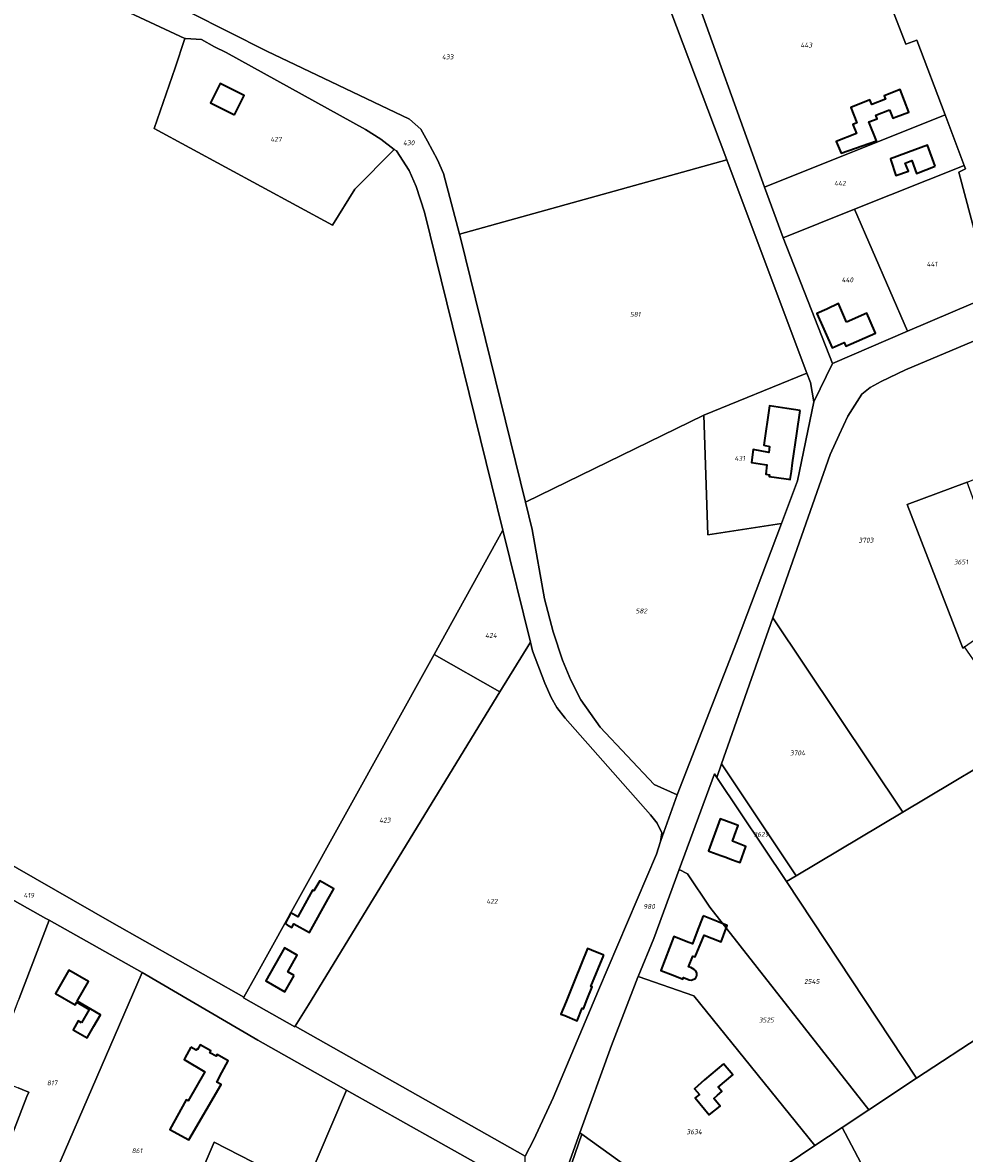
# Model space of a CAD drawing. Extents: x 177930 to 190767, y 381068 to 392034.
# Tile 262 of 318: x 183328 to 183679, y 387355 to 387777. Entities that reach past the tile are written whole.
import ezdxf
from ezdxf.enums import TextEntityAlignment as Align

# ---------------------------------------------------------------- set-up
doc = ezdxf.new("R2010")
doc.units = 0
for name, color, linetype, lineweight in [('B-XX-KG-GRENS_PERCEEL-GV', 150, 'Continuous', 25), ('B-XX-KG-GRENS_PERCEEL-S', 150, 'Continuous', 25), ('B-XX-OG-BEBOUWING-G', 7, 'Continuous', 35)]:
    doc.layers.add(name, color=color, linetype=linetype, lineweight=lineweight)
doc.styles.add('NLCS-ISO', font='NLCS-ISO.ttf', dxfattribs={"height": 1.8})

# ---------------------------------------------------------------- blocks, each defined once
blk = doc.blocks.new('SKG-PERCEELNUMMER-SO')
at = {"layer": 'DefPoints'}
blk.add_point((0, 0), dxfattribs=at)
at = {"style": 'NLCS-ISO', "oblique": 10, "flags": 1}
blk.add_attdef('GEMEENTECODE', text='', height=1.8, dxfattribs=at).set_placement((-0.5, 2.55), align=Align.MIDDLE_RIGHT)
at = {"style": 'NLCS-ISO', "oblique": 10}
blk.add_attdef('PERCEELNUMMER', text='', height=1.8, dxfattribs=at).set_placement((0, 0), align=Align.MIDDLE_CENTER)
at = {"style": 'NLCS-ISO', "oblique": 10, "flags": 1}
blk.add_attdef('SECTIE', text='', height=1.8, dxfattribs=at).set_placement((0.5, 2.5), align=Align.MIDDLE_LEFT)

msp = doc.modelspace()

# ---------------------------------------------------------------- linework, layer by layer
at = {"layer": 'B-XX-KG-GRENS_PERCEEL-GV'}
for points in [[(183423.031, 387828.18), (183422.479, 387828.31), (183390.872, 387780.364), (183419.422, 387765.914), (183472.598, 387740.555), (183476.721, 387736.862), (183479.214, 387732.356), (183482.945, 387725.421), (183485.186, 387720.286), (183491.219, 387697.74), (183590.779, 387725.416), (183562.882, 387799.593), (183550.271, 387834.935), (183543.908, 387851.805), (183453.392, 387820.811)], [(183576.424, 387794.349), (183604.9, 387715.249), (183672.178, 387742.16), (183661.638, 387770.051), (183657.551, 387768.561), (183638.275, 387818.271)], [(183466.809, 387729.33), (183461.882, 387733.095), (183456.217, 387736.792), (183404.256, 387765.39), (183399.926, 387767.602), (183395.035, 387770.322), (183389.078, 387770.628), (183388.89, 387770.643), (183385.259, 387759.684), (183377.39, 387737.094), (183443.811, 387701.054), (183452.167, 387714.553)], [(183672.178, 387742.16), (183604.9, 387715.249), (183611.862, 387696.402), (183638.455, 387707.022), (183679.293, 387723.333)], [(183582.216, 387630.23), (183620.67, 387645.919), (183620.065, 387647.548), (183590.779, 387725.416), (183491.219, 387697.74), (183491.588, 387696.361), (183515.767, 387597.923)], [(183691.076, 387675.614), (183684.101, 387695.194), (183677.248, 387720.829), (183679.766, 387722.082), (183679.293, 387723.333), (183638.455, 387707.022), (183658.144, 387661.536)], [(183611.862, 387696.402), (183630.164, 387649.53), (183658.144, 387661.536), (183638.455, 387707.022)], [(183715.756, 387632.332), (183701.973, 387652.971), (183696.894, 387663.807), (183657.393, 387647.146), (183648.325, 387642.897), (183644.174, 387640.572), (183641.187, 387638.057), (183635.855, 387629.921), (183632.619, 387623.017), (183629.376, 387615.645), (183607.968, 387554.775), (183656.392, 387482.379), (183702.981, 387510.169), (183691.849, 387526.121), (183684.755, 387536.289), (183679.396, 387543.968), (183678.758, 387543.52), (183658.053, 387597.015), (183680.437, 387605.368), (183720.193, 387620.68)], [(183620.67, 387645.919), (183582.216, 387630.23), (183583.762, 387585.637), (183611.184, 387589.915), (183617.118, 387605.846), (183623.289, 387635.254), (183621.973, 387642.412)], [(183582.216, 387630.23), (183515.767, 387597.923), (183518.287, 387587.666), (183522.879, 387561.907), (183526.078, 387549.533), (183529.551, 387538.974), (183532.732, 387531.48), (183536.362, 387524.25), (183543.66, 387514.062), (183563.753, 387492.601), (183572.31, 387488.836), (183594.422, 387545.519), (183611.184, 387589.915), (183583.762, 387585.637)], [(183686.266, 387589.316), (183680.437, 387605.368), (183658.053, 387597.015), (183678.758, 387543.52), (183679.396, 387543.968), (183698.332, 387557.263), (183690.83, 387577.194)], [(183506.25, 387527.136), (183517.615, 387545.692), (183507.394, 387587.43), (183481.7, 387541.139)], [(183616.596, 387458.642), (183656.392, 387482.379), (183607.968, 387554.775), (183588.814, 387500.311)], [(183506.25, 387527.136), (183434.866, 387410.582), (183429.974, 387402.604), (183515.684, 387354.221), (183518.95, 387360.417), (183526.111, 387375.933), (183543.045, 387415.995), (183564.568, 387466.658), (183566.123, 387471.41), (183566.536, 387474.669), (183564.85, 387478.228), (183562.335, 387481.346), (183530.54, 387517.329), (183527.416, 387521.329), (183525.347, 387525.138), (183522.969, 387530.414), (183518.4, 387542.502), (183517.615, 387545.692)], [(183410.827, 387413.455), (183410.672, 387413.175), (183429.812, 387402.34), (183429.974, 387402.604), (183434.866, 387410.582), (183506.25, 387527.136), (183481.7, 387541.139), (183415.388, 387421.672)], [(183661.499, 387383.203), (183687.67, 387400.324), (183689.268, 387397.653), (183727.431, 387419.784), (183728.614, 387417.331), (183737.22, 387424.109), (183740.675, 387429.066), (183750.546, 387443.228), (183745.889, 387449.731), (183733.649, 387466.819), (183726.284, 387477.103), (183711.444, 387498.161), (183708.147, 387502.839), (183702.981, 387510.169), (183656.392, 387482.379), (183616.596, 387458.642), (183613.059, 387456.532)], [(183613.059, 387456.532), (183616.596, 387458.642), (183588.814, 387500.311), (183587.045, 387495.282)], [(183587.045, 387495.282), (183586.21, 387496.576), (183573.08, 387461.02), (183576.203, 387459.321), (183584.441, 387446.895), (183643.683, 387371.389), (183661.499, 387383.203), (183613.059, 387456.532)], [(183623.669, 387358.119), (183633.849, 387364.869), (183643.683, 387371.389), (183584.441, 387446.895), (183576.203, 387459.321), (183573.08, 387461.02), (183563.572, 387435.272), (183557.717, 387421.114), (183578.466, 387413.909)], [(183327.063, 387412.939), (183326.607, 387411.748), (183315.923, 387383.829), (183319.778, 387382.297), (183326.708, 387379.587), (183329.732, 387378.436), (183330.684, 387378.066), (183330.001, 387376.365), (183310.3, 387325.575), (183306.11, 387314.773), (183323.273, 387307.912), (183323.868, 387309.288), (183372.89, 387422.561), (183338.226, 387442.095)], [(183369.89, 387289.852), (183370.3, 387290.807), (183399.77, 387359.429), (183433.366, 387342.089), (183449.138, 387378.798), (183416.09, 387397.434), (183372.89, 387422.561), (183323.868, 387309.288), (183323.273, 387307.912), (183367.802, 387290.661)], [(183557.717, 387421.114), (183557.591, 387420.863), (183547.842, 387395.443), (183535.994, 387362.86), (183536.754, 387362.315), (183561.179, 387344.804), (183561.347, 387344.684), (183567.684, 387340.141), (183586.344, 387326.764), (183587.001, 387326.294), (183592.528, 387336.363), (183597.251, 387340.351), (183623.669, 387358.119), (183578.466, 387413.909)], [(183643.683, 387371.389), (183633.849, 387364.869), (183662.697, 387310.108), (183664.642, 387306.416), (183687.786, 387318.386), (183696.331, 387322.806), (183703.609, 387326.571), (183711.945, 387330.882), (183720.015, 387335.056), (183732.192, 387341.353), (183745.016, 387347.987), (183758.874, 387355.154), (183757.768, 387357.521), (183752.125, 387376.414), (183748.936, 387375.205), (183743.695, 387386.069), (183738.01, 387397.854), (183731.688, 387410.959), (183728.614, 387417.331), (183727.431, 387419.784), (183689.268, 387397.653), (183687.67, 387400.324), (183661.499, 387383.203)], [(183501.234, 387307.063), (183513.567, 387331.865), (183515.734, 387335.849), (183514.868, 387338.503), (183511.437, 387342.38), (183504.331, 387347.678), (183449.138, 387378.798), (183433.366, 387342.089)], [(183623.669, 387358.119), (183597.251, 387340.351), (183599.521, 387336.893), (183606.594, 387326.122), (183620.165, 387308.848), (183636.425, 387293.72), (183662.697, 387310.108), (183633.849, 387364.869)], [(183405.828, 387278.07), (183426.843, 387326.907), (183433.366, 387342.089), (183399.77, 387359.429), (183370.3, 387290.807), (183400.037, 387279.316)], [(183548.053, 387325.322), (183561.179, 387344.804), (183536.754, 387362.315), (183529.442, 387341.134)]]:
    msp.add_lwpolyline(points, close=True, dxfattribs=at)
for points in [[(183638.275, 387818.271), (183657.551, 387768.561), (183661.638, 387770.051), (183672.178, 387742.16), (183679.293, 387723.333), (183679.766, 387722.082), (183677.248, 387720.829), (183684.101, 387695.194), (183691.076, 387675.614), (183696.894, 387663.807), (183704.579, 387667.049), (183719.867, 387673.178), (183723.302, 387674.555), (183719.382, 387688.318), (183719.332, 387688.661), (183701.612, 387734.744), (183687.616, 387773.577), (183669.541, 387821.778)], [(183283.377, 387486.106), (183361.654, 387441.29), (183410.827, 387413.455), (183415.388, 387421.672), (183481.7, 387541.139), (183507.394, 387587.43), (183478.111, 387706), (183474.997, 387715.517), (183472.416, 387721.411), (183467.653, 387728.797), (183466.809, 387729.33), (183452.167, 387714.553), (183443.811, 387701.054), (183377.39, 387737.094), (183385.259, 387759.684), (183388.89, 387770.643), (183325.425, 387800.38)], [(183325.425, 387800.38), (183388.89, 387770.643), (183389.078, 387770.628), (183395.035, 387770.322), (183399.926, 387767.602), (183404.256, 387765.39), (183456.217, 387736.792), (183461.882, 387733.095), (183466.809, 387729.33), (183467.653, 387728.797), (183472.416, 387721.411), (183474.997, 387715.517), (183478.111, 387706), (183507.394, 387587.43), (183517.615, 387545.692), (183518.4, 387542.502), (183522.969, 387530.414), (183525.347, 387525.138), (183527.416, 387521.329), (183530.54, 387517.329), (183562.335, 387481.346), (183564.85, 387478.228), (183566.536, 387474.669), (183566.123, 387471.41), (183572.31, 387488.836), (183563.753, 387492.601), (183543.66, 387514.062), (183536.362, 387524.25), (183532.732, 387531.48), (183529.551, 387538.974), (183526.078, 387549.533), (183522.879, 387561.907), (183518.287, 387587.666), (183515.767, 387597.923), (183491.588, 387696.361), (183491.219, 387697.74), (183485.186, 387720.286), (183482.945, 387725.421), (183479.214, 387732.356), (183476.721, 387736.862), (183472.598, 387740.555), (183419.422, 387765.914), (183390.872, 387780.364)], [(183562.882, 387799.593), (183590.779, 387725.416), (183620.065, 387647.548), (183620.67, 387645.919), (183621.973, 387642.412), (183623.289, 387635.254), (183630.164, 387649.53), (183611.862, 387696.402), (183604.9, 387715.249), (183576.424, 387794.349)], [(183691.076, 387675.614), (183658.144, 387661.536), (183630.164, 387649.53), (183623.289, 387635.254), (183617.118, 387605.846), (183611.184, 387589.915), (183594.422, 387545.519), (183572.31, 387488.836), (183566.123, 387471.41), (183564.568, 387466.658), (183543.045, 387415.995), (183526.111, 387375.933), (183518.95, 387360.417), (183515.684, 387354.221)], [(183526.278, 387335.405), (183535.994, 387362.86), (183547.842, 387395.443), (183557.591, 387420.863), (183557.717, 387421.114), (183563.572, 387435.272), (183573.08, 387461.02), (183586.21, 387496.576), (183587.045, 387495.282), (183588.814, 387500.311), (183607.968, 387554.775), (183629.376, 387615.645), (183632.619, 387623.017), (183635.855, 387629.921), (183641.187, 387638.057), (183644.174, 387640.572), (183648.325, 387642.897), (183657.393, 387647.146), (183696.894, 387663.807)], [(183270, 387480.522), (183337.047, 387442.76), (183338.226, 387442.095), (183372.89, 387422.561), (183416.09, 387397.434), (183449.138, 387378.798), (183504.331, 387347.678), (183511.437, 387342.38), (183514.868, 387338.503), (183515.734, 387335.849), (183515.684, 387354.221), (183429.974, 387402.604), (183429.812, 387402.34), (183410.672, 387413.175), (183410.827, 387413.455), (183361.654, 387441.29), (183283.377, 387486.106)], [(183327.063, 387412.939), (183338.226, 387442.095), (183337.047, 387442.76), (183270, 387480.522)], [(183310.3, 387325.575), (183330.001, 387376.365), (183330.684, 387378.066), (183329.732, 387378.436), (183326.708, 387379.587)], [(183529.442, 387341.134), (183536.754, 387362.315), (183535.994, 387362.86), (183526.278, 387335.405)]]:
    msp.add_lwpolyline(points, dxfattribs=at)
at = {"layer": 'B-XX-OG-BEBOUWING-G'}
for points in [[(183407.33, 387742.198), (183408.694, 387744.939), (183410.916, 387749.405), (183401.98, 387753.849), (183399.756, 387749.379), (183398.394, 387746.642)], [(183651.498, 387744.083), (183652.711, 387740.952), (183653.936, 387741.434), (183658.586, 387743.227), (183655.354, 387751.616), (183650.681, 387749.815), (183649.471, 387749.342), (183649.958, 387748.084), (183644.855, 387746.107), (183644.138, 387747.842), (183637.047, 387744.899), (183639.25, 387739.244), (183637.787, 387738.641), (183639.099, 387735.234), (183631.593, 387732.328), (183633.396, 387727.978), (183646.594, 387732.502), (183643.793, 387739.582), (183646.878, 387740.745), (183646.303, 387742.071)], [(183668.506, 387723.02), (183665.556, 387730.912), (183660.835, 387729.147), (183651.831, 387725.797), (183651.986, 387725.355), (183653.837, 387719.655), (183658.529, 387721.223), (183657.312, 387724.253), (183659.703, 387725.161), (183661.484, 387720.396)], [(183635.37, 387664.961), (183632.417, 387671.882), (183628.052, 387669.826), (183624.409, 387668.22), (183630.054, 387655.412), (183634.545, 387657.378), (183635.139, 387655.999), (183646.246, 387660.893), (183644.231, 387665.469), (183643.038, 387668.297)], [(183581.959, 387443.661), (183579.609, 387437.599), (183577.984, 387433.28), (183575.72, 387434.158), (183571.062, 387435.972), (183566.169, 387423.408), (183570.833, 387421.592), (183574.131, 387420.301), (183574.45, 387420.176), (183574.657, 387420.709), (183576.763, 387419.826), (183577.618, 387419.754), (183578.188, 387419.959), (183579.097, 387420.414), (183579.538, 387421.134), (183579.696, 387421.596), (183579.6, 387422.368), (183579.214, 387423.267), (183578.65, 387423.731), (183577.369, 387424.46), (183576.56, 387424.73), (183578.087, 387428.737), (183579.012, 387428.459), (183582.333, 387436.543), (183585.2, 387435.431), (183588.692, 387434.077), (183590.958, 387440.171), (183587.55, 387441.493)], [(183429.59, 387421.515), (183427.199, 387422.884), (183430.712, 387429.018), (183425.94, 387431.752), (183418.958, 387419.559), (183426.121, 387415.457)], [(183350.311, 387403.828), (183349.09, 387404.533), (183347.189, 387401.244), (183352.375, 387398.246), (183354.867, 387402.557), (183357.37, 387406.886), (183348.735, 387411.878), (183352.971, 387419.206), (183345.594, 387423.471), (183343.091, 387419.142), (183340.589, 387414.814), (183347.952, 387410.554), (183348.53, 387411.555), (183353.214, 387408.849)], [(183391.108, 387394.771), (183388.819, 387390.689), (183388.587, 387390.241), (183396.303, 387385.551), (183390.064, 387374.803), (183389.34, 387375.123), (183383.228, 387364.069), (183390.295, 387360.223), (183402.348, 387380.844), (183400.741, 387381.797), (183402.588, 387385.318), (183405.029, 387389.671), (183400.852, 387392.013), (183400.505, 387391.392), (183398.149, 387392.713), (183398.562, 387393.446), (183394.582, 387395.678), (183393.589, 387393.905), (183393.306, 387394.064), (183393.079, 387393.666)], [(183589.523, 387388.541), (183582.532, 387382.558), (183578.726, 387379.309), (183580.584, 387377.132), (183578.965, 387375.865), (183584.211, 387369.507), (183588.309, 387372.764), (183585.913, 387375.689), (183587.341, 387376.908), (183588.99, 387378.317), (183587.635, 387379.904), (183592.992, 387384.472)]]:
    msp.add_lwpolyline(points, close=True, dxfattribs=at)
for points in [[(183618.184, 387632.065), (183613.236, 387632.789), (183606.709, 387633.744), (183604.56, 387619.109), (183606.663, 387618.583), (183606.415, 387616.389), (183600.646, 387617.499), (183600.028, 387612.651), (183604.905, 387611.87), (183605.758, 387611.808), (183605.381, 387608.301), (183606.661, 387608.044), (183606.648, 387607.475), (183609.316, 387607.063), (183613.745, 387606.414)], [(183616.917, 387623.415), (183618.184, 387632.065)], [(183615.332, 387612.587), (183616.917, 387623.415)], [(183614.858, 387609.35), (183615.332, 387612.587)], [(183613.745, 387606.414), (183614.414, 387606.316), (183614.858, 387609.35)], [(183592.594, 387464.767), (183594.699, 387463.994), (183595.774, 387463.627), (183597.942, 387469.587), (183592.947, 387471.581), (183593.696, 387473.629), (183595.088, 387477.434), (183593.023, 387478.19), (183588.323, 387479.91), (183583.94, 387467.939), (183584.462, 387467.748)], [(183584.462, 387467.748), (183588.633, 387466.222)], [(183588.633, 387466.222), (183590.438, 387465.559)], [(183590.438, 387465.559), (183592.594, 387464.767)], [(183427.012, 387440.368), (183428.673, 387439.398), (183429.424, 387440.728), (183435.247, 387437.469), (183442.261, 387450.004), (183444.407, 387453.736), (183439.129, 387456.793), (183436.86, 387453.027), (183436.439, 387453.263), (183430.893, 387443.353), (183428.335, 387444.813)], [(183428.335, 387444.813), (183426.182, 387440.853), (183427.012, 387440.368)], [(183544.944, 387429.047), (183540.423, 387430.889), (183538.854, 387431.528), (183534.216, 387419.907), (183530.895, 387411.757), (183529.001, 387407.109), (183530.409, 387406.535), (183535.039, 387404.648), (183536.935, 387409.3), (183537.371, 387409.122), (183538.793, 387412.611)], [(183538.793, 387412.611), (183540.669, 387417.212), (183540.195, 387417.405), (183544.944, 387429.047)]]:
    msp.add_lwpolyline(points, dxfattribs=at)

# ---------------------------------------------------------------- block references
at = {"layer": 'B-XX-KG-GRENS_PERCEEL-S'}
for p, values in [((183620.427, 387768.19), {'PERCEELNUMMER': '443'}), ((183486.797, 387763.805), {'PERCEELNUMMER': '433'}), ((183422.808, 387733.111), {'PERCEELNUMMER': '427'}), ((183472.269, 387731.774), {'PERCEELNUMMER': '430'}), ((183632.994, 387716.687), {'PERCEELNUMMER': '442'}), ((183667.238, 387686.587), {'PERCEELNUMMER': '441'}), ((183635.761, 387680.716), {'PERCEELNUMMER': '440'}), ((183556.667, 387667.859), {'PERCEELNUMMER': '581'}), ((183595.638, 387614.2), {'PERCEELNUMMER': '431'}), ((183642.693, 387583.709), {'PERCEELNUMMER': '3703'}), ((183678.077, 387575.577), {'PERCEELNUMMER': '3651'}), ((183558.973, 387557.345), {'PERCEELNUMMER': '582'}), ((183502.939, 387548.204), {'PERCEELNUMMER': '424'}), ((183617.188, 387504.435), {'PERCEELNUMMER': '3704'}), ((183463.392, 387479.383), {'PERCEELNUMMER': '423'}), ((183603.6, 387474.11), {'PERCEELNUMMER': '3629'}), ((183330.685, 387451.365), {'PERCEELNUMMER': '419'}), ((183503.285, 387449.135), {'PERCEELNUMMER': '422'}), ((183561.886, 387447.207), {'PERCEELNUMMER': '980'}), ((183622.479, 387419.259), {'PERCEELNUMMER': '2545'}), ((183605.559, 387404.875), {'PERCEELNUMMER': '3525'}), ((183339.406, 387381.47), {'PERCEELNUMMER': '817'}), ((183578.662, 387363.23), {'PERCEELNUMMER': '3634'}), ((183371.021, 387356.175), {'PERCEELNUMMER': '861'})]:
    msp.add_blockref('SKG-PERCEELNUMMER-SO', p, dxfattribs=at).add_auto_attribs(values)

doc.saveas('drawing.dxf')
